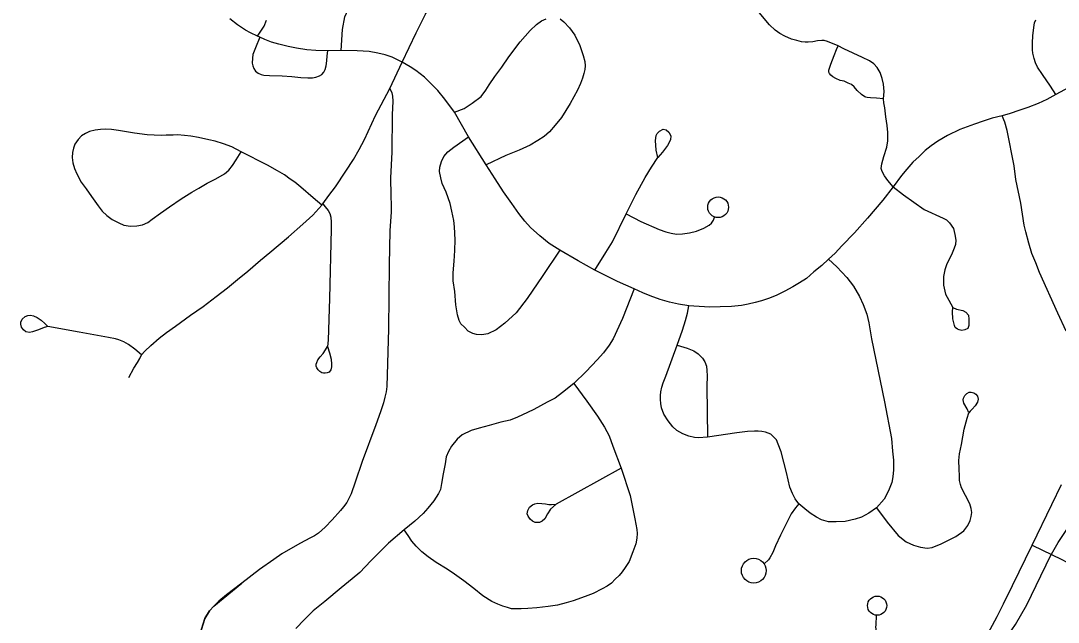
# Model space of a CAD drawing. Extents: x 653372 to 905732, y 627442 to 787275.
# Drawn here: x 663022 to 667191, y 778408 to 780825 of the extents above; entities that cross this region are included whole.
import ezdxf

# ---------------------------------------------------------------- set-up
doc = ezdxf.new("R2010")
doc.units = 0
for name, color, linetype in [('32', 7, 'Continuous'), ('33', 7, 'Continuous'), ('34', 7, 'Continuous'), ('35', 7, 'Continuous')]:
    doc.layers.add(name, color=color, linetype=linetype)

msp = doc.modelspace()

# ---------------------------------------------------------------- linework, layer by layer
at = {"layer": '32'}
for points in [[(663910.6, 778564.6), (663849, 778517.8), (663818.4, 778492.3), (663797.9, 778473.4)], [(663797.9, 778473.4), (663780.1, 778454.6), (663761.4, 778423.5), (663748, 778380.5), (663729.1, 778315.6), (663716.3, 778260.8), (663694.8, 778184.5)]]:
    msp.add_lwpolyline(points, dxfattribs=at)
at = {"layer": '33'}
for points in [[(664554.9, 780658.6), (664610.9, 780776.6), (664650.3, 780854.6), (664688.9, 780910), (664748, 780976.6), (664798.5, 781033.2), (664821, 781064.4), (664841.7, 781101.1), (664865.2, 781131.2), (664880.1, 781147.7), (664902.2, 781165.1), (664929.9, 781180.7), (664953.9, 781193.8)], [(666329.6, 780712.6), (666306.3, 780724.1), (666264.3, 780741.8), (666250.9, 780745.4), (666240.7, 780745.7), (666223.5, 780744.6), (666204.5, 780740.3), (666186.7, 780739.2), (666173.8, 780739.1), (666159.3, 780740.6), (666140.6, 780745.5), (666118.7, 780751.5), (666092.2, 780763.1), (666072.1, 780773.9), (666053.1, 780787.4), (666031.1, 780809), (665996.3, 780850.5), (665951.7, 780905.1), (665926.8, 780937.3), (665904.5, 780962.5), (665884.1, 780985.2), (665866.9, 781001), (665818.6, 781042.8), (665761.4, 781090.3)], [(664309.1, 780705.4), (664314.2, 780789.6), (664324, 780841.7), (664337.7, 780870.1), (664351.1, 780887.2), (664365.9, 780900.1), (664384.2, 780910.4), (664413.2, 780918.8), (664448.3, 780923.9), (664478.1, 780924), (664518.7, 780922.8), (664542.2, 780919), (664566.7, 780913.6), (664585.5, 780904.8), (664600.1, 780895.2), (664622.7, 780879.1), (664650.3, 780854.6)], [(664309.1, 780705.4), (664255.7, 780704), (664207.7, 780706.1), (664171, 780709), (664129.6, 780715), (664096, 780721.9), (664058.8, 780730.7), (664030, 780739.9), (664002.4, 780750.2), (663982.2, 780759.1), (663972.8, 780762.9), (663944.5, 780776.3), (663925.2, 780787), (663893.5, 780809.3), (663862.1, 780833.4)], [(663972.8, 780762.9), (663999.5, 780803.1), (664010, 780828.1)], [(664764.9, 780458.1), (664803.4, 780473.1), (664836.4, 780494.3), (664871.7, 780521.5), (664890.4, 780546.1), (664904.4, 780567.2), (664927.5, 780601.5), (664954.8, 780638.2), (664983.3, 780680.8), (665028.3, 780740.6), (665069.3, 780786.2), (665094.6, 780809.6), (665114.6, 780824.9), (665133.4, 780833.1)], [(665189.9, 780833), (665204.7, 780820.7), (665227.1, 780797.4), (665247.8, 780767), (665268.1, 780725.2), (665281.9, 780685.7), (665288.3, 780660.9), (665289.9, 780644.4), (665288.4, 780629), (665285.3, 780613.1), (665279.6, 780594.3), (665271.8, 780573.4), (665259.7, 780546.6), (665229.3, 780493), (665194.7, 780436.7), (665169.6, 780405.1), (665146.8, 780378.9), (665125.6, 780360.5), (665099.9, 780344.5), (665068.7, 780325.1), (665024.9, 780304.8), (664971.8, 780283.5), (664892.7, 780245.8)], [(667181.7, 780529.4), (667160.2, 780562.6), (667127.6, 780608.9), (667108.1, 780638.6), (667099.2, 780656.4), (667094.4, 780673), (667089.4, 780694.6), (667087.4, 780708), (667088.2, 780735.9), (667088.4, 780765.3), (667092.5, 780797.9), (667096.3, 780816.4), (667100.5, 780829.6)], [(663982.5, 780759.2), (663965.8, 780716.4), (663955.1, 780689.2), (663952.6, 780674.3), (663951.2, 780655.5), (663954.4, 780643.5), (663958.8, 780633.9), (663965.6, 780622.3), (663975.5, 780615), (663987.8, 780609.3), (663999, 780606.6), (664021.5, 780605.3), (664072.5, 780603.8), (664111, 780600.8), (664147.7, 780597.9), (664175.1, 780596.4), (664194.6, 780596.1), (664207.2, 780598.1), (664222.6, 780603.4), (664231.7, 780609.7), (664239.7, 780618.3), (664245.4, 780630), (664249.4, 780644.8), (664251.2, 780664.3), (664253, 780684.4), (664255.7, 780704)], [(666489, 780512.1), (666460.4, 780513.7), (666436.3, 780515.1), (666422.9, 780516.9), (666417.4, 780518.4), (666413.3, 780519.9), (666401.1, 780528.6), (666383.3, 780545.3), (666371, 780559.5), (666359.9, 780568.5), (666346.9, 780575.1), (666330.2, 780582.2), (666314.8, 780585.7), (666297.9, 780593.5), (666284.9, 780600.1), (666277.2, 780606.9), (666271.9, 780612.9), (666269.3, 780618.9), (666269.5, 780626.1), (666271.5, 780634.3), (666276.8, 780651.4), (666291.3, 780685.2), (666300.3, 780710.4), (666306.3, 780724.1)], [(666528, 780157.5), (666506.9, 780183.4), (666492.4, 780202.1), (666483.2, 780219.1), (666479.3, 780232.1), (666482, 780250.3), (666490.9, 780279.7), (666502.3, 780317.6), (666506.3, 780342.2), (666506.2, 780375.6), (666503.3, 780404.2), (666498.4, 780438.8), (666494.7, 780475.5), (666489.9, 780496.1), (666489, 780512.1), (666490.8, 780526.8), (666491.2, 780541.3), (666489.4, 780570), (666483.1, 780593.9), (666475.8, 780617.3), (666463.4, 780637), (666449.9, 780651.9), (666433, 780663.8), (666403.9, 780678.1), (666329.6, 780712.6)], [(666178.8, 779790.1), (666151, 779772), (666124.8, 779756.3), (666092.9, 779738.2), (666060.6, 779722.7), (666030.4, 779710.8), (665998.8, 779700), (665973.4, 779693.5), (665944.9, 779686.2), (665918, 779680.8), (665877.8, 779677.4), (665833.1, 779676.2), (665790.7, 779674.9), (665748.6, 779676.7), (665726.5, 779677.8), (665706.5, 779679.5), (665665.1, 779686.4), (665629.3, 779694.1), (665591.1, 779705.6), (665551.5, 779719.6), (665522, 779731.3), (665486.8, 779747.8), (665419.3, 779778.1), (665365.7, 779804.9), (665328.2, 779823.5), (665262.5, 779859.9), (665187.7, 779903), (665145.8, 779930.5), (665107.7, 779960.4), (665070.1, 779994), (665047.3, 780020.4), (665023.5, 780050.4), (664994.9, 780090.8), (664961.4, 780138.1), (664928, 780190), (664892.7, 780245.8), (664821.5, 780358.5), (664764.9, 780458.1), (664726.4, 780510.7), (664698.1, 780545), (664672.7, 780570.9), (664643.7, 780599.1), (664609.6, 780625.8), (664586.9, 780640.3), (664554.9, 780658.6), (664535.7, 780668.9), (664514.9, 780678.3), (664486.9, 780688.4), (664456.3, 780695.5), (664421.5, 780701.2), (664373.8, 780704.6), (664309.1, 780705.4)], [(663456.2, 779391.3), (663475.6, 779428.8), (663490.4, 779451.9), (663499.8, 779467.8), (663507.6, 779483.3), (663521.1, 779498), (663545.2, 779520.3), (663577.5, 779549.7), (663607.9, 779572.3), (663643.2, 779597.9), (663704.1, 779641.5), (663754.3, 779676.6), (663807.6, 779717), (663852, 779751.8), (663893.2, 779785), (663934.5, 779819.3), (663984.9, 779862.8), (664022.4, 779893.5), (664097.5, 779957.4), (664155.4, 780007.9), (664195.2, 780044.4), (664231.9, 780084.5), (664235.7, 780088.9), (664259.7, 780122.4), (664286.9, 780158.2), (664328, 780221.5), (664358.7, 780268.2), (664381.8, 780307.7), (664403.4, 780348.4), (664447.6, 780444.3), (664504.4, 780553), (664554.9, 780658.6)], [(667233.4, 780556.6), (667181.7, 780529.4), (667145.1, 780509.4), (667110.1, 780492.4), (667068.6, 780477.2), (667032.7, 780464.4), (666997.4, 780452.6), (666966.3, 780443.8), (666925.4, 780433.2), (666889.6, 780422.4), (666854.3, 780410.1), (666796, 780388), (666746.5, 780363.8), (666707.3, 780341.4), (666681, 780322.1), (666656.8, 780303.3), (666631.9, 780280.4), (666606.5, 780256.5), (666582.1, 780228.9), (666561.3, 780203.8), (666528, 780157.5), (666486.3, 780104.6), (666424, 780031.4), (666371.9, 779973.3), (666321.5, 779920.3), (666294.4, 779891.6), (666268, 779867.2), (666241, 779841.7), (666209.4, 779816), (666178.8, 779790.1)], [(667223, 779577.9), (667189.7, 779650.6), (667115.3, 779813.6), (667100.4, 779851.9), (667085.3, 779889.9), (667072.9, 779931.4), (667061.5, 779977.7), (667054.7, 780003.6), (667040.8, 780092.3), (667021.1, 780188), (667013.6, 780241.8), (666985.5, 780384.9), (666975.9, 780417.6), (666966.3, 780443.8)], [(663907.5, 780298.9), (663869.7, 780318), (663836.1, 780331.1), (663803.7, 780340.9), (663778.1, 780346.9), (663736.6, 780356), (663705.4, 780361.7), (663679.3, 780364.6), (663651.7, 780367), (663634.5, 780365.9), (663605.7, 780365), (663585.5, 780364.7), (663558.3, 780365.6), (663529.2, 780366.4), (663478.7, 780373.2), (663414.7, 780384.5), (663387, 780387.8), (663363, 780389.1), (663341.7, 780388.8), (663321.2, 780385.7), (663298.6, 780380.7), (663281.9, 780372.8), (663265.4, 780362.9), (663252.9, 780348.1), (663239.8, 780329.1), (663233.6, 780312.6), (663229.4, 780295.5), (663228.3, 780275.1), (663231.3, 780254.1), (663238.4, 780230.9), (663247.7, 780210.2), (663264, 780177.3), (663284.1, 780150.1), (663305.6, 780118.6), (663332.7, 780081.2), (663349.3, 780059.8), (663368.1, 780042.5), (663389.1, 780026.7), (663415.3, 780012.8), (663435.9, 780004.4), (663463.5, 780000.4), (663488.1, 780000.7), (663510.7, 780004.7), (663532.4, 780014), (663550.3, 780028.6), (663583.4, 780052.7), (663620.2, 780077.2), (663666.7, 780109.8), (663709.8, 780136.8), (663736.9, 780152.7), (663770.4, 780172.1), (663806.4, 780190.3), (663840.9, 780209.7), (663858.6, 780224.8), (663873.3, 780243.7), (663887.5, 780265.8), (663907.5, 780298.9)], [(665581.5, 780275.3), (665574.8, 780305.6), (665573, 780344.2), (665575.1, 780364.5), (665579.1, 780372.7), (665589.2, 780381.4), (665603, 780389.3), (665615.7, 780386.7), (665626.8, 780377.3), (665633.9, 780362.7), (665632.6, 780346.2), (665621.4, 780323.9), (665601, 780297.3), (665581.5, 780275.3)], [(665187.7, 779903), (665120.2, 779801.8), (665057.1, 779708.7), (665012.4, 779651.1), (664967.4, 779609.5), (664931.9, 779583.4), (664898.9, 779567), (664875.4, 779563.2), (664852.9, 779564.6), (664838.7, 779568.8), (664820.1, 779577.7), (664804.7, 779594), (664790, 779608), (664783.6, 779621), (664777.5, 779643.1), (664770.4, 779683.3), (664766, 779737), (664759.8, 779780.2), (664760, 779812.7), (664763.6, 779858.6), (664766.4, 779902.3), (664767, 779944.5), (664765.5, 779996.6), (664762.5, 780023.1), (664754.6, 780059.6), (664747.2, 780091.3), (664732, 780136.3), (664715.7, 780171.5), (664709.6, 780193.4), (664704.3, 780219.2), (664705.6, 780236.5), (664712.3, 780259.7), (664722, 780279.8), (664738.4, 780298.2), (664762.3, 780317.8), (664821.5, 780358.5)], [(664231.9, 780084.5), (664196.3, 780114.3), (664147.4, 780157.1), (664123.4, 780176.1), (664104.5, 780188.9), (664081.4, 780206.1), (664053.7, 780222.6), (664013.6, 780244.7), (663907.5, 780298.9)], [(665328.2, 779823.5), (665373.2, 779894.5), (665399.3, 779937.5), (665454.8, 780049.7), (665493.3, 780127.1), (665531.5, 780195.3), (665556.9, 780236.8), (665581.5, 780275.3)], [(666528, 780157.5), (666569.5, 780125.5), (666652.2, 780066.4), (666728.1, 780031.7), (666741.5, 780025.2), (666754.7, 780013.5), (666770.6, 779990.4), (666775.2, 779966.9), (666779.8, 779944.1), (666777.8, 779926), (666772.8, 779911.1), (666762.2, 779885), (666743, 779847.9), (666734.7, 779824), (666729.4, 779797), (666729.9, 779762.5), (666737.8, 779726.8), (666751.4, 779702.3), (666767.9, 779673.1)], [(664235.7, 780088.9), (664244.8, 780077.6), (664256.9, 780062.6), (664263.3, 780050.4), (664267.6, 780035.6), (664269.6, 780015.7), (664268.8, 779987.5), (664262.5, 779709), (664256.9, 779541.4), (664255.1, 779515.8)], [(665454.8, 780049.7), (665513.4, 780018.5), (665587.5, 779985.9), (665614.4, 779976.4), (665635.7, 779971.8), (665656.4, 779968.3), (665680.5, 779968.4), (665709.9, 779972.6), (665737.3, 779980), (665766.8, 779991.3), (665787.9, 780003.6), (665797.5, 780012), (665805.8, 780024.2), (665809.8, 780036.6)], [(666268, 779867.2), (666301.4, 779836.6), (666341.5, 779793.1), (666367.7, 779759.1), (666392.1, 779717.6), (666407, 779685.5), (666421.6, 779646.6), (666429.6, 779610.9), (666441.2, 779546.4), (666493.2, 779293.3), (666520.5, 779146.1), (666525.5, 779095.4), (666528.5, 779059.1), (666529.2, 779020.6), (666526.8, 778992.7), (666522, 778969.1), (666509.6, 778936.3), (666491.8, 778902.7), (666461.1, 778867.4), (666429.3, 778845.9), (666400.2, 778830.9), (666375, 778821.9), (666334.7, 778813.3), (666299.2, 778811.3), (666268.3, 778812.2), (666239.9, 778819.1), (666219.9, 778831), (666194.7, 778846.9), (666173.3, 778864.1), (666149.1, 778884.5), (666133.8, 778903.8), (666123.3, 778925.2), (666112.1, 778951.2), (666099.6, 779009.7), (666077.9, 779092.6), (666066, 779123.9), (666059, 779141.5), (666044.4, 779156.3), (666035.5, 779163.3), (666014.7, 779171.5), (666000.4, 779174.9), (665984.6, 779175.4), (665970.3, 779175.8), (665942.3, 779175.2), (665899.9, 779169.6), (665782, 779152.1)], [(665486.8, 779747.8), (665439.5, 779629.2), (665402.3, 779547.3), (665386.5, 779521.4), (665363.7, 779491.2), (665338.7, 779462.5), (665293.5, 779415.5), (665243.8, 779367.2), (665198.9, 779330.8), (665168.9, 779308.4), (665137.4, 779291.9), (665083.7, 779262.6), (665057.7, 779250.6), (665017.7, 779231.9), (664988, 779220.7), (664951.5, 779212), (664903.6, 779198.3), (664864, 779188.2), (664832.1, 779178.6), (664795.4, 779161.6), (664775.9, 779143.3), (664752.5, 779115.3), (664740.5, 779094.5), (664731.6, 779072.9), (664727, 779045.2), (664719, 779003.9), (664713.3, 778966.3), (664708.8, 778941.6), (664700.8, 778925.2), (664682.5, 778896.3), (664658.3, 778866.9), (664638.7, 778844.8), (664605.4, 778813.8), (664562.1, 778778.9), (664500.2, 778726.4), (664460.5, 778687.6), (664428.6, 778655.4), (664384.2, 778608.4), (664353.3, 778582.2), (664308.8, 778546.7), (664243.8, 778492), (664197.4, 778453.4), (664162.4, 778419.5), (664127.4, 778383.5)], [(665782, 779152.1), (665745.7, 779149.6), (665728.7, 779150.8), (665706.6, 779156), (665682.4, 779165.8), (665658.7, 779179), (665642.5, 779193.8), (665622.9, 779217.8), (665605.6, 779244.7), (665597.3, 779270.2), (665594.1, 779287.7), (665593, 779303.2), (665592.7, 779319.4), (665593.9, 779333.7), (665597.9, 779352.5), (665604.1, 779370.4), (665614.3, 779396.9), (665659.9, 779521.7), (665681.3, 779581.5), (665693.1, 779621.2), (665701.5, 779650.7), (665706.5, 779679.5)], [(666767.9, 779673.1), (666782.8, 779665.9), (666807.5, 779661.3), (666820.1, 779654.2), (666830.4, 779642.6), (666832.1, 779626.7), (666832.1, 779601), (666827.2, 779589.1), (666815.7, 779582.6), (666804.3, 779579.9), (666793.1, 779582.6), (666786.4, 779585.8), (666777.5, 779592.1), (666774, 779601.2), (666768.1, 779627.8), (666765.9, 779655.8), (666767.9, 779673.1)], [(663130.6, 779596.6), (663116.5, 779592), (663092.6, 779583.7), (663069.4, 779575.5), (663056.5, 779572.7), (663042.6, 779575.7), (663033.2, 779583), (663024.6, 779593.4), (663021.8, 779605.6), (663022.1, 779614.6), (663028.1, 779625.9), (663039.3, 779637), (663049.7, 779641.2), (663061.2, 779642.1), (663072.6, 779639.9), (663087.1, 779633), (663103.3, 779621.7), (663118.2, 779608.5), (663130.6, 779596.6)], [(663507.6, 779483.3), (663480.8, 779505.7), (663455.1, 779523.7), (663435.7, 779534.5), (663415.5, 779542.8), (663402.2, 779547), (663374.3, 779552.3), (663256.3, 779573.7), (663130.6, 779596.6)], [(664255.1, 779515.8), (664262.2, 779491.1), (664268.7, 779464.7), (664270.8, 779445.9), (664270.4, 779434.4), (664268, 779422.4), (664260.9, 779413.2), (664253, 779409.8), (664245.1, 779408.5), (664238.8, 779409.2), (664232.1, 779411), (664223.4, 779416.4), (664216.8, 779422.9), (664212.3, 779429.9), (664209.4, 779437.8), (664209.6, 779444.6), (664211.3, 779452.5), (664216.3, 779462.2), (664225.6, 779474.4), (664237.1, 779488.7), (664246.4, 779503.1), (664255.1, 779515.8)], [(665659.9, 779521.7), (665699.9, 779509.5), (665726.4, 779499.3), (665744.1, 779487.4), (665761.3, 779469.9), (665771.4, 779454.9), (665777.3, 779437.7), (665778.7, 779420), (665779.6, 779398.4), (665779.4, 779357.3), (665782, 779152.1)], [(665243.8, 779367.2), (665296.9, 779296.8), (665339.7, 779235.9), (665367.5, 779192.3), (665386.3, 779156.9), (665401.2, 779115.5), (665435.2, 779027.6), (665470.4, 778917.8), (665489.9, 778823.5), (665497.9, 778781.1), (665498.6, 778764.3), (665497.5, 778745.7), (665493.1, 778722.9), (665481.6, 778691), (665466.7, 778652.3), (665451.1, 778628.6), (665438.2, 778610.3), (665426.6, 778596.4), (665411.2, 778580.7), (665395.3, 778565.7), (665378.1, 778553.2), (665358.6, 778542), (665322, 778523.9), (665289.4, 778511.2), (665241.1, 778494), (665213.5, 778485.6), (665178.5, 778476.7), (665141.2, 778471.6), (665095.1, 778465.6), (665059.6, 778462.9), (665032.3, 778462.5), (664993.4, 778462.5), (664977.9, 778467.5), (664958.9, 778473), (664938.7, 778480.2), (664915.4, 778490.9), (664879.3, 778513.7), (664842.6, 778543.3), (664802.3, 778575), (664765.3, 778601.5), (664734.8, 778621), (664691, 778647.8), (664659.4, 778671.1), (664633.3, 778690.5), (664610.4, 778713.5), (664593.7, 778734.5), (664578.2, 778756.7), (664562.1, 778778.9)], [(666832.4, 779250), (666824.7, 779265.1), (666811.2, 779288.5), (666809.7, 779302.2), (666810.6, 779309), (666815.8, 779319.4), (666823.5, 779327.9), (666833.6, 779332.5), (666841.7, 779332.9), (666852.1, 779330.1), (666860.1, 779324.9), (666866.6, 779316), (666868.8, 779304.8), (666866.5, 779293.1), (666856.8, 779277.8), (666844.6, 779263.9), (666837.5, 779256.7), (666832.4, 779250)], [(666461.1, 778867.4), (666503.5, 778810.3), (666547.2, 778757.4), (666579.9, 778731.6), (666609.3, 778717.7), (666637.6, 778709.4), (666664.1, 778706.1), (666684.7, 778708), (666720.5, 778723.7), (666779.1, 778752.3), (666812, 778774.9), (666827.6, 778796.8), (666836.8, 778816.4), (666841.7, 778833), (666844, 778849.1), (666840.8, 778864.7), (666835.7, 778883.5), (666818.8, 778917.5), (666802.5, 778948.3), (666798.1, 778961.2), (666794.5, 778977.8), (666793.8, 778995.8), (666792.8, 779024.9), (666791.4, 779058.4), (666794, 779085.1), (666801.9, 779122.5), (666813.6, 779183.6), (666825.5, 779228), (666832.4, 779250)], [(665435.2, 779027.6), (665172.8, 778882)], [(666492.7, 777804.4), (666583.4, 777908.8), (666649.4, 777989.9), (666720.5, 778078.3), (666767.5, 778138), (666818.6, 778207.4), (666863.8, 778279.4), (666899.8, 778347), (666946, 778430.9), (666971.7, 778482.2), (667007.1, 778555.8), (667086.6, 778717.3), (667165.1, 778881.2), (667203.8, 778962.2)], [(665172.8, 778882), (665151.1, 778862.2), (665138.8, 778843.3), (665128.3, 778823.8), (665116.8, 778814.2), (665106.7, 778809.5), (665098, 778808.5), (665088.7, 778808.8), (665078.3, 778814.1), (665068.7, 778821.8), (665061, 778834.5), (665057.5, 778843.3), (665059.2, 778856.9), (665066.4, 778870.9), (665077.8, 778879.9), (665087.9, 778884.6), (665100.4, 778886.7), (665115.9, 778885.6), (665130.7, 778883.9), (665144.3, 778881.6), (665154.2, 778880.7), (665172.8, 778882)], [(666149.1, 778884.5), (666134.8, 778868.2), (666118.5, 778843.9), (666100.1, 778808.4), (666075, 778757.6), (666055.1, 778714.8), (666044.4, 778689), (666031.9, 778666.5), (666026.7, 778658.5), (666009.2, 778643.2)], [(667086.6, 778717.3), (667205.5, 778660.3), (667285.6, 778618), (667303.1, 778609.1), (667326.9, 778598.1), (667344.7, 778592), (667367.6, 778585.6), (667402.2, 778577.4), (667452.2, 778566.1), (667478.2, 778559.7), (667534, 778547.2), (667580.7, 778537.1), (667605.9, 778533.3), (667636.2, 778531.3), (667672.1, 778531.8), (667709.7, 778533.7)], [(666649.4, 777989.9), (666620.5, 778012.6), (666589.9, 778040.9), (666576.6, 778058.6), (666562.5, 778077), (666553, 778092.3), (666549.1, 778105.3), (666546.1, 778132.3), (666543.3, 778165.4), (666540.3, 778196.3), (666535.2, 778216.8), (666528, 778233.2), (666517.8, 778252.7), (666501.9, 778285.1), (666486.9, 778309.9), (666470.7, 778337.2), (666463.6, 778357.2), (666458.9, 778379.9), (666458.7, 778390.2), (666459.1, 778396.9), (666460.3, 778436.5)]]:
    msp.add_lwpolyline(points, dxfattribs=at)
for centre, radius in [((665824.3, 780075.7), 41.7), ((665967.7, 778615.6), 49.8), ((666463.4, 778474.8), 38.5)]:
    msp.add_circle(centre, radius, dxfattribs=at)
at = {"layer": '34'}
for points in [[(664504.4, 780553), (664512.8, 780536.1), (664515.4, 780522.8), (664516.5, 780502), (664514.4, 780446.7), (664512.5, 780297.6), (664508.1, 780193.5), (664508.9, 780123.7), (664509.8, 780082.8), (664509.9, 780057.2), (664505.5, 779981.5), (664502.7, 779844.5), (664499.2, 779587.1), (664493.1, 779355.1), (664490.3, 779334.4), (664485.4, 779313.2), (664479.2, 779289.2), (664467.5, 779254.2), (664448.1, 779202), (664394.3, 779054.2), (664365.8, 778970.7), (664349.1, 778923.6), (664331.9, 778889.6), (664319.4, 778871.7), (664307.1, 778857.6), (664272.8, 778819.7), (664245.1, 778790.3), (664218, 778765.5), (664202.3, 778755.4), (664182.9, 778745.7), (664146.6, 778726), (664115, 778708.2), (664071.3, 778683.5), (664039.1, 778660.7), (663981.4, 778619.6), (663910.6, 778564.6)], [(663694.8, 778184.5), (663716.3, 778260.8), (663729.1, 778315.6), (663748, 778380.5), (663761.4, 778423.5), (663780.1, 778454.6), (663797.9, 778473.4), (663910.6, 778564.6)]]:
    msp.add_lwpolyline(points, dxfattribs=at)
at = {"layer": '35'}
msp.add_lwpolyline([(666944.2, 778308.4), (666975.8, 778334.5), (667020, 778398.8), (667064.7, 778478.5), (667120.8, 778594.2), (667142.5, 778639.5), (667158.7, 778673), (667190.3, 778728.2), (667265.2, 778841.3), (667282, 778862.2), (667305, 778878.8), (667341.7, 778887.9), (667369.4, 778891.7)], dxfattribs=at)

doc.saveas('drawing.dxf')
